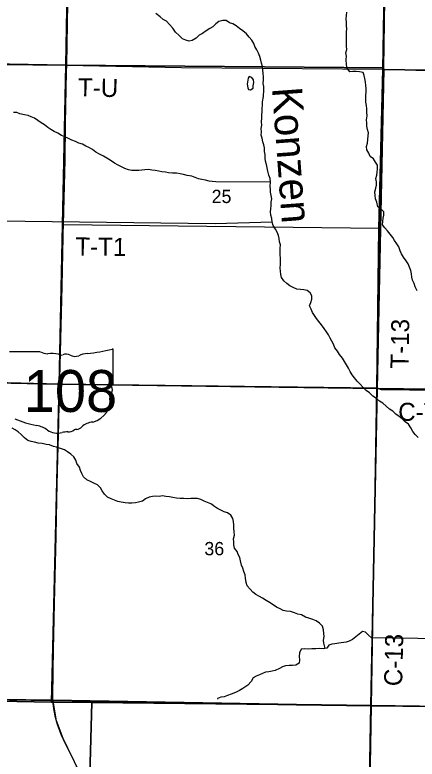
# Model space of a CAD drawing. Extents: x -6.2 to 37.4, y 0.2 to 22.2.
# Drawn here: x 2.372 to 3.005, y 18.286 to 19.457 of the extents above; entities that cross this region are included whole.
import ezdxf

# ---------------------------------------------------------------- set-up
doc = ezdxf.new("R2010")
doc.units = 0
for name, color, linetype in [('GM_X_County_Road', 7, 'Continuous'), ('GM_X_County_Road_Text', 7, 'Continuous'), ('GM_X_Minor_Lake', 7, 'Continuous'), ('GM_X_Minor_River', 7, 'Continuous'), ('GM_X_Minor_River_Text', 7, 'Continuous'), ('GM_X_Rail_Line', 7, 'Continuous'), ('GM_X_Section', 7, 'Continuous'), ('GM_X_Section_Text', 7, 'Continuous'), ('GM_X_State_Location', 7, 'Continuous'), ('GM_X_State_Route', 7, 'Continuous'), ('GM_X_State_Shield', 7, 'Continuous'), ('GM_X_Township', 7, 'Continuous'), ('GM_X_Township_Road', 7, 'Continuous'), ('GM_X_Township_Road_Text', 7, 'Continuous'), ('SH_Data', 7, 'Continuous')]:
    doc.layers.add(name, color=color, linetype=linetype)

msp = doc.modelspace()

# ---------------------------------------------------------------- linework, layer by layer
at = {"layer": 'GM_X_County_Road'}
for p, q in [((2.933, 18.3699), (2.9414, 18.8702)), ((2.4316, 18.3782), (2.4326, 18.3782)), ((2.933, 18.3699), (2.934, 18.3699))]:
    msp.add_line(p, q, dxfattribs=at)
for points in [[(1.6809, 19.3907), (1.692, 19.3904), (1.9484, 19.3839), (2.2392, 19.3799), (2.4533, 19.3779)], [(2.9414, 18.8702), (2.9483, 18.8674), (2.9569, 18.8677), (3.0283, 18.8665), (3.439, 18.8612)], [(1.9292, 18.387), (2.0132, 18.3852), (2.1765, 18.3818), (2.2602, 18.3808), (2.4316, 18.3782)], [(2.4326, 18.3782), (2.8149, 18.3715), (2.933, 18.3699)], [(2.9179, 18.1608), (2.9244, 18.1834), (2.9285, 18.2013), (2.9306, 18.2141), (2.933, 18.3699)], [(2.934, 18.3699), (3.2244, 18.3668), (3.4319, 18.3636), (3.4329, 18.3636)]]:
    msp.add_lwpolyline(points, dxfattribs=at)
at = {"layer": 'GM_X_Minor_Lake'}
msp.add_line((2.7382, 19.3542), (2.7375, 19.3482), dxfattribs=at)
msp.add_lwpolyline([(2.7375, 19.3482), (2.7384, 19.3423), (2.7392, 19.3398), (2.7426, 19.3394), (2.7465, 19.3416), (2.7469, 19.3457), (2.7478, 19.351), (2.7473, 19.3548), (2.7446, 19.3587), (2.7402, 19.3601), (2.7389, 19.3576), (2.7382, 19.3542)], dxfattribs=at)
at = {"layer": 'GM_X_Minor_River'}
for points in [[(2.6927, 19.4465), (2.6878, 19.4432), (2.6835, 19.4384), (2.6787, 19.4357), (2.6727, 19.4323), (2.667, 19.4277), (2.662, 19.425), (2.6571, 19.4204), (2.6509, 19.4166), (2.646, 19.4158), (2.6409, 19.4173), (2.6355, 19.4196), (2.6303, 19.4246), (2.6244, 19.4301), (2.6201, 19.436), (2.6151, 19.4418), (2.6104, 19.4473), (2.6051, 19.4501), (2.6001, 19.4542), (2.5933, 19.4594)], [(2.9246, 19.3412), (2.9243, 19.346), (2.9237, 19.3515), (2.9228, 19.357), (2.9214, 19.3619), (2.9198, 19.3667), (2.9141, 19.3676), (2.9091, 19.3683), (2.9039, 19.368), (2.899, 19.3677), (2.8948, 19.3733), (2.8936, 19.3788), (2.8933, 19.3868), (2.8935, 19.3921), (2.8928, 19.3974), (2.8941, 19.4029), (2.8936, 19.4077), (2.8939, 19.4131), (2.8938, 19.4196), (2.8939, 19.4245), (2.8939, 19.4304), (2.894, 19.4351), (2.8937, 19.4399), (2.8936, 19.4454), (2.8934, 19.4509), (2.8939, 19.4564), (2.894, 19.4615)], [(2.7406, 19.4223), (2.7365, 19.4271), (2.7306, 19.4322), (2.7252, 19.4357), (2.7201, 19.4398), (2.7149, 19.4429), (2.7096, 19.4449), (2.7042, 19.4481), (2.6988, 19.4484), (2.6927, 19.4465)], [(2.8906, 18.9118), (2.8873, 18.9171), (2.8829, 18.9229), (2.8794, 18.9279), (2.8753, 18.9333), (2.8732, 18.9387), (2.8708, 18.9435), (2.8679, 18.9486), (2.8652, 18.9536), (2.8621, 18.9584), (2.8586, 18.9638), (2.8545, 18.9692), (2.8503, 18.9744), (2.8466, 18.9794), (2.84, 18.989), (2.838, 18.994), (2.8353, 18.9993), (2.8377, 19.0046), (2.8393, 19.0099), (2.8392, 19.0148), (2.8365, 19.0198), (2.8316, 19.0233), (2.8267, 19.0247), (2.8212, 19.0252), (2.8154, 19.0255), (2.8098, 19.0283), (2.8047, 19.0307), (2.7997, 19.0342), (2.7948, 19.0386), (2.7912, 19.0436), (2.7903, 19.0486), (2.7899, 19.0537), (2.7894, 19.059), (2.7897, 19.0642), (2.7898, 19.0693), (2.7897, 19.0742), (2.7893, 19.0797), (2.7894, 19.0848), (2.7893, 19.09), (2.7896, 19.0955), (2.7884, 19.1002), (2.7877, 19.105), (2.7865, 19.1101), (2.7845, 19.1151), (2.782, 19.1201), (2.7781, 19.1255), (2.7765, 19.1308), (2.7759, 19.1367), (2.7747, 19.1422), (2.7742, 19.147), (2.7745, 19.1521), (2.775, 19.1572), (2.7753, 19.1625), (2.776, 19.1674), (2.7749, 19.1729), (2.7743, 19.1781), (2.7738, 19.1828), (2.7737, 19.1878), (2.7741, 19.194), (2.7734, 19.1999), (2.7714, 19.2049), (2.7699, 19.2112), (2.7687, 19.2165), (2.7678, 19.2216), (2.7664, 19.227), (2.7658, 19.2317), (2.7657, 19.2374), (2.7646, 19.2422), (2.7644, 19.2477), (2.7635, 19.2524), (2.7619, 19.2574), (2.7607, 19.2633), (2.7595, 19.2681), (2.76, 19.2732), (2.7593, 19.2781), (2.7604, 19.2838), (2.7601, 19.2887), (2.7606, 19.2944), (2.7604, 19.2997), (2.761, 19.3048), (2.7609, 19.3096), (2.7616, 19.3153), (2.7617, 19.3204), (2.7631, 19.3287), (2.7633, 19.3391), (2.7636, 19.3446), (2.7627, 19.3494), (2.7628, 19.3547), (2.7628, 19.3596), (2.7623, 19.3648), (2.7618, 19.3705), (2.7614, 19.3758), (2.7598, 19.3811), (2.7589, 19.3859), (2.757, 19.3916), (2.755, 19.3968), (2.7527, 19.4019), (2.7494, 19.4075), (2.7478, 19.4123), (2.7445, 19.4173), (2.7406, 19.4223)], [(3.005, 19.0231), (3.0017, 19.029), (3.0001, 19.0345), (2.9976, 19.0395), (2.9967, 19.0443), (2.9959, 19.0498), (2.9947, 19.0547), (2.9929, 19.0603), (2.9907, 19.0653), (2.9876, 19.0703), (2.9836, 19.0756), (2.9803, 19.081), (2.9783, 19.086), (2.9763, 19.0919), (2.973, 19.0967), (2.9695, 19.1019), (2.9666, 19.1069), (2.9626, 19.1119), (2.9581, 19.1171), (2.9539, 19.1219), (2.9506, 19.1269), (2.9509, 19.1321), (2.9513, 19.1372), (2.9522, 19.1421), (2.9527, 19.1472), (2.9479, 19.152), (2.943, 19.155), (2.9413, 19.1624), (2.9395, 19.1677), (2.9388, 19.1729), (2.9384, 19.1786), (2.9398, 19.1842), (2.9411, 19.1893), (2.9408, 19.1946), (2.94, 19.1998), (2.9416, 19.2047), (2.9421, 19.2098), (2.9424, 19.2149), (2.9423, 19.2208), (2.9392, 19.2256), (2.9361, 19.2306), (2.931, 19.2345), (2.9287, 19.2395), (2.9258, 19.245), (2.9253, 19.25), (2.9267, 19.2552), (2.9277, 19.2666), (2.9282, 19.2715), (2.9266, 19.2769), (2.9258, 19.2818), (2.9259, 19.2867), (2.9254, 19.2921), (2.9261, 19.2981), (2.9259, 19.3042), (2.9256, 19.3093), (2.9251, 19.3143), (2.9241, 19.32), (2.9242, 19.3247), (2.924, 19.3297), (2.9245, 19.3365), (2.9246, 19.3412)], [(2.6879, 19.1943), (2.6824, 19.1952), (2.6773, 19.1957), (2.6717, 19.1968), (2.6662, 19.198), (2.6605, 19.1989), (2.6553, 19.2011), (2.6503, 19.2034), (2.6431, 19.2045), (2.6372, 19.2059), (2.632, 19.207), (2.6259, 19.2079), (2.6197, 19.2079), (2.6134, 19.2087), (2.6085, 19.2096), (2.603, 19.2101), (2.5981, 19.2112), (2.5923, 19.2122), (2.587, 19.2129), (2.5819, 19.2136), (2.5764, 19.2132), (2.5714, 19.2128), (2.5667, 19.212), (2.5608, 19.2122), (2.5557, 19.2122), (2.5504, 19.2133), (2.5448, 19.2153), (2.5393, 19.2178), (2.5343, 19.2206), (2.5283, 19.2238), (2.5218, 19.2284), (2.5163, 19.2314), (2.5114, 19.2348), (2.5051, 19.2382), (2.4993, 19.2412), (2.4936, 19.2454), (2.4883, 19.2484), (2.4835, 19.2506), (2.4781, 19.2536), (2.4724, 19.2553), (2.467, 19.2577), (2.4614, 19.2598), (2.456, 19.2624), (2.4504, 19.2651), (2.4451, 19.2673), (2.4392, 19.2711), (2.4337, 19.2736), (2.4283, 19.2766), (2.4235, 19.2801), (2.4183, 19.2839), (2.4129, 19.2871), (2.4077, 19.2911), (2.4025, 19.2948), (2.3973, 19.2965), (2.3924, 19.2987), (2.3868, 19.2999), (2.3796, 19.3016), (2.3745, 19.3033), (2.3694, 19.3036)], [(2.7741, 19.194), (2.6879, 19.1943)], [(2.6871, 19.1281), (2.2163, 19.1343)], [(2.7765, 19.1308), (2.6871, 19.1281)], [(3.0064, 18.7923), (3.0016, 18.7969), (2.9981, 18.8017), (2.9952, 18.8071), (2.9911, 18.8129), (2.9863, 18.8169), (2.9813, 18.8212), (2.9764, 18.8249), (2.9712, 18.8286), (2.9664, 18.8333), (2.9615, 18.8364), (2.9507, 18.8461), (2.9457, 18.8492), (2.9409, 18.8535), (2.9351, 18.857), (2.9299, 18.8621), (2.9245, 18.8662), (2.9197, 18.8708), (2.9154, 18.8758), (2.9106, 18.8808), (2.9061, 18.8857), (2.9027, 18.8907), (2.8996, 18.896), (2.8968, 18.901), (2.8906, 18.9118)], [(2.68, 18.6879), (2.6748, 18.6898), (2.6695, 18.692), (2.6645, 18.6944), (2.6592, 18.6963), (2.6541, 18.6963), (2.6484, 18.6962), (2.6431, 18.6955), (2.6376, 18.6958), (2.6317, 18.6958), (2.6262, 18.6965), (2.6204, 18.6977), (2.6153, 18.6988), (2.6092, 18.6993), (2.6041, 18.7003), (2.599, 18.6993), (2.5933, 18.6996), (2.5884, 18.6992), (2.583, 18.6979), (2.5774, 18.6956), (2.5724, 18.6921), (2.5665, 18.6904), (2.5613, 18.6892), (2.5556, 18.6888), (2.5507, 18.6886), (2.545, 18.689), (2.5388, 18.6901), (2.5337, 18.6914), (2.5284, 18.6933), (2.5234, 18.6957), (2.5176, 18.6984), (2.5126, 18.7031), (2.509, 18.7081), (2.5065, 18.7131), (2.5017, 18.7178), (2.4968, 18.7198), (2.4918, 18.7221), (2.4849, 18.7257), (2.4799, 18.7304), (2.4772, 18.7352), (2.4747, 18.7402), (2.4735, 18.7456), (2.4692, 18.751), (2.4676, 18.7562), (2.4644, 18.7616), (2.4596, 18.7659), (2.4544, 18.7693), (2.4495, 18.7725), (2.4435, 18.7746), (2.4374, 18.777), (2.4323, 18.7781), (2.4263, 18.7804), (2.4208, 18.7813), (2.4148, 18.7825), (2.4082, 18.7834), (2.4025, 18.7846), (2.3972, 18.7857), (2.3918, 18.7875), (2.3866, 18.7915), (2.3816, 18.797), (2.3768, 18.8011), (2.372, 18.8041), (2.3672, 18.8069)], [(2.8601, 18.46), (2.8581, 18.4682), (2.8576, 18.4729), (2.8585, 18.479), (2.858, 18.4837), (2.8575, 18.4893), (2.8558, 18.495), (2.8511, 18.4998), (2.8459, 18.5033), (2.8409, 18.5055), (2.8346, 18.5075), (2.829, 18.5092), (2.823, 18.5129), (2.8172, 18.514), (2.8117, 18.5163), (2.8054, 18.5184), (2.7991, 18.5189), (2.7942, 18.5199), (2.7892, 18.5223), (2.7835, 18.5251), (2.7735, 18.5317), (2.7671, 18.5354), (2.7615, 18.5391), (2.7566, 18.5417), (2.7508, 18.5449), (2.746, 18.5484), (2.7419, 18.5532), (2.7371, 18.5586), (2.7359, 18.5639), (2.7349, 18.5706), (2.7339, 18.5757), (2.7319, 18.5814), (2.7307, 18.5862), (2.7285, 18.5914), (2.7268, 18.598), (2.7257, 18.6032), (2.7232, 18.608), (2.7214, 18.6129), (2.7173, 18.618), (2.7163, 18.6229), (2.7162, 18.628), (2.7159, 18.6328), (2.7174, 18.6384), (2.7171, 18.6437), (2.7163, 18.6493), (2.7162, 18.6542), (2.7159, 18.6599), (2.7145, 18.6648), (2.7116, 18.6698), (2.7066, 18.6737), (2.7013, 18.6752), (2.6959, 18.6775), (2.6908, 18.6801), (2.6845, 18.6846), (2.6811, 18.6872), (2.68, 18.6879)], [(2.933, 18.4769), (2.9282, 18.481), (2.9237, 18.4858), (2.9188, 18.4865), (2.9136, 18.4828), (2.9086, 18.4786), (2.9032, 18.4743), (2.8977, 18.4714), (2.8929, 18.4701), (2.8815, 18.4685), (2.8755, 18.4675), (2.8705, 18.4666), (2.8658, 18.4652), (2.8626, 18.4603), (2.8569, 18.4595), (2.8511, 18.4598), (2.8452, 18.4594), (2.8391, 18.4593), (2.8342, 18.4592), (2.8274, 18.4597), (2.8221, 18.4587), (2.8199, 18.453), (2.819, 18.4476), (2.8198, 18.4422), (2.819, 18.4371), (2.8138, 18.434), (2.8085, 18.4332), (2.8034, 18.4331), (2.7979, 18.4326), (2.7931, 18.4314), (2.7881, 18.4284), (2.7816, 18.4255), (2.7765, 18.4243), (2.7712, 18.4235), (2.7664, 18.4228), (2.7615, 18.4208), (2.7567, 18.4186), (2.7516, 18.4165), (2.7466, 18.4137), (2.7434, 18.4083), (2.7382, 18.4025), (2.7307, 18.3972), (2.725, 18.3939), (2.719, 18.391), (2.7122, 18.3881), (2.7064, 18.3859), (2.7011, 18.3841), (2.6958, 18.3833), (2.6908, 18.3811), (2.6904, 18.3805)], [(3.2904, 18.418), (3.2689, 18.419), (3.26, 18.419), (3.2548, 18.4178), (3.251, 18.4171), (3.2478, 18.4179), (3.2458, 18.4189), (3.2449, 18.4206), (3.2451, 18.4236), (3.246, 18.4466), (3.2451, 18.4491), (3.243, 18.4502), (3.2408, 18.4503), (3.0588, 18.4551), (3.054, 18.4597), (3.0464, 18.4684), (3.0427, 18.4751), (2.933, 18.4769)]]:
    msp.add_lwpolyline(points, dxfattribs=at)
at = {"layer": 'GM_X_Rail_Line'}
for points in [[(1.6809, 20.3973), (1.6809, 18.3914), (1.8712, 18.3882), (1.9291, 18.3873), (2.0131, 18.3855), (2.1764, 18.3821), (2.2601, 18.381), (2.4315, 18.3785), (2.8148, 18.3718), (2.9329, 18.3702), (2.9412, 18.8704), (2.9448, 19.1216), (2.9508, 19.3719), (2.9549, 19.6195), (2.9552, 19.6393), (2.9583, 19.8776), (2.9638, 20.1657), (2.9717, 20.3693)], [(2.9305, 18.2144), (2.9329, 18.3702), (2.8148, 18.3718), (2.4315, 18.3785), (2.2601, 18.381), (2.1764, 18.3821), (2.0131, 18.3855), (1.9291, 18.3873), (1.8712, 18.3882), (1.6809, 18.3914), (1.6809, 15.3872)]]:
    msp.add_lwpolyline(points, dxfattribs=at)
at = {"layer": 'GM_X_Section'}
for points in [[(2.4609, 19.8813), (2.4519, 19.378), (1.948, 19.3871), (1.9539, 19.8906)], [(2.4609, 19.8813), (2.9593, 19.8787), (2.9594, 19.874), (2.9521, 19.374), (2.4519, 19.378)], [(3.4579, 19.8638), (3.4485, 19.3634), (2.9522, 19.3714), (2.9521, 19.374), (2.9594, 19.874)], [(1.948, 19.3871), (2.4519, 19.378), (2.4411, 18.8759), (1.9383, 18.8864)], [(2.4519, 19.378), (2.9521, 19.374), (2.9522, 19.3714), (2.9418, 18.8694), (2.4411, 18.8759)], [(2.9522, 19.3714), (3.4485, 19.3634), (3.4402, 18.8631), (2.9418, 18.8694)], [(1.9383, 18.8864), (2.4411, 18.8759), (2.4295, 18.3758), (1.9904, 18.3841), (1.9268, 18.3855)], [(2.4411, 18.8759), (2.9418, 18.8694), (2.9318, 18.3702), (2.4926, 18.3749), (2.4295, 18.3758)], [(3.4402, 18.8631), (3.4289, 18.3634), (2.9318, 18.3702), (2.9418, 18.8694)], [(2.4295, 18.3758), (2.4926, 18.3749), (2.4793, 17.8787), (1.9836, 17.8855), (1.9904, 18.3841)], [(2.4926, 18.3749), (2.9318, 18.3702), (2.9229, 17.8758), (2.4793, 17.8787)], [(2.9318, 18.3702), (3.4289, 18.3634), (3.417, 17.8606), (2.9226, 17.8695), (2.9229, 17.8758)]]:
    msp.add_lwpolyline(points, close=True, dxfattribs=at)
at = {"layer": 'GM_X_State_Route'}
for points in [[(2.4321, 18.433), (2.4341, 18.5314), (2.4367, 18.6368), (2.4381, 18.7217), (2.4407, 18.8149), (2.442, 18.8764), (2.4439, 18.9548), (2.4461, 19.0363), (2.4479, 19.1133), (2.4481, 19.1274), (2.4506, 19.2288), (2.4512, 19.2859), (2.4531, 19.3677), (2.4533, 19.3779), (2.4563, 19.5414), (2.4589, 19.7186), (2.4604, 19.8243), (2.4608, 19.8795), (2.4636, 20.0667), (2.4662, 20.2363), (2.4693, 20.3804)], [(2.4316, 18.3782), (2.4311, 18.3871), (2.4316, 18.4095), (2.4321, 18.433)], [(2.4866, 18.1264), (2.4871, 18.1562), (2.4876, 18.1999), (2.4872, 18.2104), (2.4858, 18.2238), (2.4834, 18.2352), (2.481, 18.2444), (2.477, 18.2557), (2.4727, 18.2664), (2.4656, 18.2815), (2.4548, 18.3029), (2.4446, 18.3244), (2.4387, 18.3404), (2.4356, 18.3514), (2.4329, 18.3648), (2.4316, 18.3782)]]:
    msp.add_lwpolyline(points, dxfattribs=at)
at = {"layer": 'GM_X_State_Shield'}
for p, q in [((2.5266, 18.8772), (2.5266, 18.9295)), ((2.4117, 18.9271), (2.3634, 18.9271)), ((2.5266, 18.8772), (2.5266, 18.8772))]:
    msp.add_line(p, q, dxfattribs=at)
for centre, major_axis, start_param, end_param in [((2.4679, 19.0635), (0.1748, 0), 4.814394, 5.042369), ((2.5248, 18.9298), (0.00183, 0), 6.141152, 7.989035), ((2.4232, 18.9387), (0.0185, 0), 4.042523, 4.731795), ((2.4293, 18.8709), (0.0665, 0), 1.404758, 1.657858), ((2.4444, 18.9261), (0.00534, 0), 3.836095, 5.185415), ((2.4523, 18.9145), (0.0111, 0), 0.950623, 2.079405), ((2.4666, 18.9304), (0.0134, 0), 4.081561, 5.145723), ((2.4902, 18.8965), (0.0352, 0), 1.699011, 2.107814), ((2.5262, 18.8734), (0.00284, 0), 1.883978, 3.671073), ((2.5081, 18.8667), (0.017, 0), 5.934695, 6.695948), ((2.5247, 18.877), (0.00196, 0), 5.05454, 6.418171), ((2.5332, 18.8553), (0.0124, 0), 2.387724, 3.262537), ((2.4777, 18.8486), (0.0437, 0), 5.101752, 6.440018), ((2.4339, 18.9094), (0.1262, 0), 4.195997, 4.488961), ((2.3963, 18.7803), (0.0395, 0), 0.823519, 1.323587), ((2.4961, 18.7972), (0.0239, 0), 1.647645, 2.488434), ((2.439, 18.819), (0.0251, 0), 4.026481, 4.996735), ((2.4535, 18.7844), (0.0206, 0), 1.495662, 1.94098), ((2.4553, 18.8115), (0.0133, 0), 4.691044, 5.507374), ((2.4674, 18.8018), (0.00376, 0), 1.147584, 2.315152), ((2.4658, 18.8156), (0.0141, 0), 4.937069, 5.64225)]:
    msp.add_ellipse(centre, major_axis=major_axis, ratio=0.8, start_param=start_param, end_param=end_param, dxfattribs=at)
at = {"layer": 'GM_X_Township'}
msp.add_lwpolyline([(2.9305, 18.2144), (2.9329, 18.3702), (2.9412, 18.8704), (2.9448, 19.1216), (2.9508, 19.3719), (2.9549, 19.6195), (2.9552, 19.6393), (2.9583, 19.8776), (2.9638, 20.1657), (2.9717, 20.3693)], dxfattribs=at)
at = {"layer": 'GM_X_Township_Road'}
for p, q in [((2.4481, 19.1274), (2.9449, 19.1213)), ((2.442, 18.8764), (2.9414, 18.8702))]:
    msp.add_line(p, q, dxfattribs=at)
for points in [[(2.9509, 19.3716), (2.955, 19.6192), (2.9553, 19.639), (2.9584, 19.8774)], [(2.4533, 19.3779), (2.6337, 19.3742), (2.9509, 19.3716)], [(2.9414, 18.8702), (2.9449, 19.1213), (2.9509, 19.3716)], [(2.9509, 19.3716), (3.1771, 19.365), (3.4477, 19.3613)], [(1.6809, 18.8888), (1.6857, 18.8887), (1.788, 18.8867), (1.9379, 18.8842), (2.1119, 18.8801), (2.1933, 18.8785), (2.3512, 18.8752), (2.3608, 18.8784), (2.442, 18.8764)]]:
    msp.add_lwpolyline(points, dxfattribs=at)
at = {"layer": 'SH_Data'}
msp.add_lwpolyline([(2.4803, 17.8272), (2.4815, 17.8868), (2.4872, 18.167), (2.4864, 18.2183), (2.4768, 18.2562), (2.4654, 18.2817), (2.4493, 18.3144), (2.4371, 18.346), (2.4315, 18.3802), (2.432, 18.4272), (2.4332, 18.4871), (2.438, 18.7182), (2.4459, 19.0301), (2.4519, 19.316), (2.4623, 19.9793), (2.4684, 20.3383), (2.4693, 20.3804)], dxfattribs=at)

# ---------------------------------------------------------------- texts
at = {"layer": 'GM_X_County_Road_Text'}
for s, rotation, p in [('C-T', 359.1454, (2.9749, 18.8185)), ('C-13', 88.6273, (2.9812, 18.4004))]:
    msp.add_text(s, height=0.02841, rotation=rotation, dxfattribs=at).set_placement(p)
at = {"layer": 'GM_X_Minor_River_Text'}
msp.add_text('Konzen', height=0.04738, rotation=274.2477, dxfattribs=at).set_placement((2.7763, 19.3421))
at = {"layer": 'GM_X_Section_Text'}
for s, p in [('25', (2.6814, 19.161)), ('36', (2.67, 18.6067))]:
    msp.add_text(s, height=0.02093, rotation=0, dxfattribs=at).set_placement(p)
at = {"layer": 'GM_X_State_Location'}
for s in ['s', 'r']:
    msp.add_text(s, height=0.0000947, dxfattribs=at).set_placement((2.4424, 18.8687))
msp.add_text('108', height=0.0000947, rotation=0, dxfattribs=at).set_placement((2.4089, 18.8618))
at = {"layer": 'GM_X_State_Shield'}
msp.add_text('108', height=0.06592, dxfattribs=at).set_placement((2.3856, 18.8323))
at = {"layer": 'GM_X_Township_Road_Text'}
for s, rotation, p in [('T-U', 358.7627, (2.4708, 19.3291)), ('T-T1', 359.3303, (2.4667, 19.0786)), ('T-13', 88.9397, (2.9912, 18.9003))]:
    msp.add_text(s, height=0.02841, rotation=rotation, dxfattribs=at).set_placement(p)

doc.saveas('drawing.dxf')
